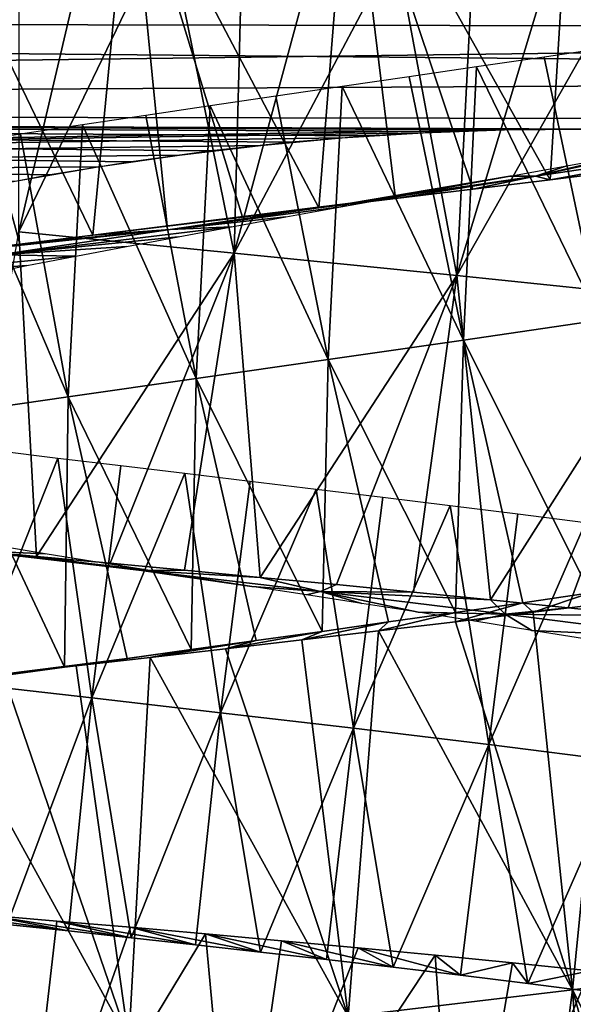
# Model space of a CAD drawing. Header units: millimetres. Extents: x -161 to 161, y -94 to 1149.
# Tile 852 of 1056: x 41.99 to 44.51, y 443.75 to 448.22. Entities that reach past the tile are written whole.
import ezdxf

# ---------------------------------------------------------------- set-up
doc = ezdxf.new("R2010")
doc.units = ezdxf.units.MM
doc.header["$LTSCALE"] = 81.481481
for name, color, linetype in [('43', 7, 'CONTINUOUS'), ('44', 7, 'CONTINUOUS'), ('85', 7, 'CONTINUOUS'), ('86', 7, 'CONTINUOUS'), ('87', 7, 'CONTINUOUS'), ('88', 7, 'CONTINUOUS')]:
    doc.layers.add(name, color=color, linetype=linetype)

msp = doc.modelspace()

# ---------------------------------------------------------------- linework, layer by layer
at = {"layer": '43', "color": 7, "linetype": 'CONTINUOUS', "true_color": 0xaaaaaa}
for points in [[(53, 448.396, -10.9496), (53, 448.1778, -10.685), (24.2, 448.2317, -10.7516), (53, 448.396, -10.9496)], [(53, 448.1778, -10.685), (53, 447.9648, -10.4157), (24.2, 448.2317, -10.7516), (53, 448.1778, -10.685)], [(24.2, 448.2317, -10.7516), (53, 447.9648, -10.4157), (24.2, 447.8095, -10.2126), (24.2, 448.2317, -10.7516)], [(53, 447.9648, -10.4157), (53, 447.757, -10.1418), (24.2, 447.8095, -10.2126), (53, 447.9648, -10.4157)], [(24.2, 447.8095, -10.2126), (53, 447.757, -10.1418), (44.6661, 447.7231, -10.0967), (24.2, 447.8095, -10.2126)], [(41.7641, 447.4471, -9.7116), (24.2, 447.8095, -10.2126), (42.1324, 447.5158, -9.8096), (41.7641, 447.4471, -9.7116)], [(42.1324, 447.5158, -9.8096), (24.2, 447.8095, -10.2126), (42.4996, 447.5749, -9.8927), (42.1324, 447.5158, -9.8096)], [(42.4996, 447.5749, -9.8927), (24.2, 447.8095, -10.2126), (42.8642, 447.6245, -9.9617), (42.4996, 447.5749, -9.8927)], [(42.8642, 447.6245, -9.9617), (24.2, 447.8095, -10.2126), (43.2263, 447.6639, -10.016), (42.8642, 447.6245, -9.9617)], [(43.2263, 447.6639, -10.016), (24.2, 447.8095, -10.2126), (43.5868, 447.6932, -10.056), (43.2263, 447.6639, -10.016)], [(43.5868, 447.6932, -10.056), (24.2, 447.8095, -10.2126), (43.9466, 447.7126, -10.0824), (43.5868, 447.6932, -10.056)], [(43.9466, 447.7126, -10.0824), (24.2, 447.8095, -10.2126), (44.3065, 447.7225, -10.0959), (43.9466, 447.7126, -10.0824)], [(44.3065, 447.7225, -10.0959), (24.2, 447.8095, -10.2126), (44.6661, 447.7231, -10.0967), (44.3065, 447.7225, -10.0959)]]:
    msp.add_3dface(points, dxfattribs=at)
at = {"layer": '44', "color": 7, "linetype": 'CONTINUOUS', "true_color": 0xaaaaaa}
for points in [[(53, 448.1778, 10.685), (53, 448.396, 10.9496), (24.2, 448.2317, 10.7516), (53, 448.1778, 10.685)], [(24.2, 447.8095, 10.2126), (53, 448.1778, 10.685), (24.2, 448.2317, 10.7516), (24.2, 447.8095, 10.2126)], [(53, 447.9648, 10.4157), (53, 448.1778, 10.685), (24.2, 447.8095, 10.2126), (53, 447.9648, 10.4157)], [(53, 447.757, 10.1418), (53, 447.9648, 10.4157), (24.2, 447.8095, 10.2126), (53, 447.757, 10.1418)], [(44.5662, 447.7238, 10.0975), (53, 447.757, 10.1418), (24.2, 447.8095, 10.2126), (44.5662, 447.7238, 10.0975)], [(44.197, 447.7205, 10.0932), (44.5662, 447.7238, 10.0975), (24.2, 447.8095, 10.2126), (44.197, 447.7205, 10.0932)], [(24.2, 447.4093, 9.6571), (44.197, 447.7205, 10.0932), (24.2, 447.8095, 10.2126), (24.2, 447.4093, 9.6571)], [(43.8276, 447.7071, 10.075), (44.197, 447.7205, 10.0932), (24.2, 447.4093, 9.6571), (43.8276, 447.7071, 10.075)], [(43.4584, 447.6835, 10.0428), (43.8276, 447.7071, 10.075), (24.2, 447.4093, 9.6571), (43.4584, 447.6835, 10.0428)], [(43.0895, 447.6498, 9.9966), (43.4584, 447.6835, 10.0428), (24.2, 447.4093, 9.6571), (43.0895, 447.6498, 9.9966)], [(42.7203, 447.606, 9.936), (43.0895, 447.6498, 9.9966), (24.2, 447.4093, 9.6571), (42.7203, 447.606, 9.936)], [(42.3509, 447.5523, 9.8611), (42.7203, 447.606, 9.936), (24.2, 447.4093, 9.6571), (42.3509, 447.5523, 9.8611)], [(41.9826, 447.4892, 9.7718), (42.3509, 447.5523, 9.8611), (24.2, 447.4093, 9.6571), (41.9826, 447.4892, 9.7718)]]:
    msp.add_3dface(points, dxfattribs=at)
at = {"layer": '85', "color": 7, "linetype": 'CONTINUOUS', "true_color": 0xaaaaaa}
for points in [[(45.1814, 447.6346, 5.7395), (44.3374, 447.5093, 5.7746), (44.9953, 447.6521, 4.5531), (45.1814, 447.6346, 5.7395)], [(44.9953, 447.6521, 4.5531), (44.3374, 447.5093, 5.7746), (44.7378, 447.6044, 4.5726), (44.9953, 447.6521, 4.5531)], [(44.3374, 447.5093, 5.7746), (45.1814, 447.6346, 5.7395), (44.4042, 447.4939, 6.9762), (44.3374, 447.5093, 5.7746)], [(44.7378, 447.6044, 4.5726), (44.3374, 447.5093, 5.7746), (44.4798, 447.557, 4.5776), (44.7378, 447.6044, 4.5726)], [(44.4042, 447.4939, 6.9762), (45.1814, 447.6346, 5.7395), (44.7555, 447.5374, 6.9732), (44.4042, 447.4939, 6.9762)], [(44.4798, 447.557, 4.5776), (44.3374, 447.5093, 5.7746), (44.2216, 447.51, 4.568), (44.4798, 447.557, 4.5776)], [(43.4969, 447.3871, 5.6861), (44.3374, 447.5093, 5.7746), (43.3527, 447.3656, 6.8786), (43.4969, 447.3871, 5.6861)], [(43.3527, 447.3656, 6.8786), (44.3374, 447.5093, 5.7746), (43.7019, 447.4079, 6.9288), (43.3527, 447.3656, 6.8786)], [(44.3374, 447.5093, 5.7746), (43.4969, 447.3871, 5.6861), (44.2216, 447.51, 4.568), (44.3374, 447.5093, 5.7746)], [(44.2216, 447.51, 4.568), (43.4969, 447.3871, 5.6861), (43.964, 447.4632, 4.5438), (44.2216, 447.51, 4.568)], [(43.7019, 447.4079, 6.9288), (44.3374, 447.5093, 5.7746), (44.0528, 447.4507, 6.9613), (43.7019, 447.4079, 6.9288)], [(44.0528, 447.4507, 6.9613), (44.3374, 447.5093, 5.7746), (44.4042, 447.4939, 6.9762), (44.0528, 447.4507, 6.9613)], [(43.964, 447.4632, 4.5438), (43.4969, 447.3871, 5.6861), (43.7076, 447.4168, 4.5052), (43.964, 447.4632, 4.5438)], [(42.6776, 447.2682, 5.4769), (43.4969, 447.3871, 5.6861), (42.326, 447.2415, 6.6242), (42.6776, 447.2682, 5.4769)], [(42.326, 447.2415, 6.6242), (43.4969, 447.3871, 5.6861), (42.6637, 447.2823, 6.7261), (42.326, 447.2415, 6.6242)], [(42.6637, 447.2823, 6.7261), (43.4969, 447.3871, 5.6861), (43.0063, 447.3237, 6.8109), (42.6637, 447.2823, 6.7261)], [(43.4969, 447.3871, 5.6861), (42.6776, 447.2682, 5.4769), (43.4536, 447.3707, 4.4522), (43.4969, 447.3871, 5.6861)], [(43.0063, 447.3237, 6.8109), (43.4969, 447.3871, 5.6861), (43.3527, 447.3656, 6.8786), (43.0063, 447.3237, 6.8109)], [(43.7076, 447.4168, 4.5052), (43.4969, 447.3871, 5.6861), (43.4536, 447.3707, 4.4522), (43.7076, 447.4168, 4.5052)], [(43.4536, 447.3707, 4.4522), (42.6776, 447.2682, 5.4769), (43.2028, 447.325, 4.385), (43.4536, 447.3707, 4.4522)], [(43.2028, 447.325, 4.385), (42.6776, 447.2682, 5.4769), (42.9562, 447.2798, 4.3039), (43.2028, 447.325, 4.385)], [(41.8971, 447.1531, 5.1506), (42.6776, 447.2682, 5.4769), (41.6681, 447.1616, 6.3699), (41.8971, 447.1531, 5.1506)], [(41.6681, 447.1616, 6.3699), (42.6776, 447.2682, 5.4769), (41.9938, 447.2013, 6.5054), (41.6681, 447.1616, 6.3699)], [(42.6776, 447.2682, 5.4769), (41.8971, 447.1531, 5.1506), (42.9562, 447.2798, 4.3039), (42.6776, 447.2682, 5.4769)], [(42.9562, 447.2798, 4.3039), (41.8971, 447.1531, 5.1506), (42.7145, 447.235, 4.2089), (42.9562, 447.2798, 4.3039)], [(41.9938, 447.2013, 6.5054), (42.6776, 447.2682, 5.4769), (42.326, 447.2415, 6.6242), (41.9938, 447.2013, 6.5054)], [(42.7145, 447.235, 4.2089), (41.8971, 447.1531, 5.1506), (42.4784, 447.1908, 4.1002), (42.7145, 447.235, 4.2089)], [(41.8971, 447.1531, 5.1506), (41.1718, 447.0422, 4.714), (42.2488, 447.147, 3.9783), (41.8971, 447.1531, 5.1506)], [(42.4784, 447.1908, 4.1002), (41.8971, 447.1531, 5.1506), (42.2488, 447.147, 3.9783), (42.4784, 447.1908, 4.1002)], [(42.2488, 447.147, 3.9783), (41.1718, 447.0422, 4.714), (42.0264, 447.1037, 3.8437), (42.2488, 447.147, 3.9783)], [(42.0264, 447.1037, 3.8437), (41.1718, 447.0422, 4.714), (41.8119, 447.0609, 3.697), (42.0264, 447.1037, 3.8437)], [(42.0703, 445.7822, -6.6589), (41.7743, 445.8093, -5.2104), (41.7426, 445.8124, -6.5265), (42.0703, 445.7822, -6.6589)], [(41.8915, 445.8298, -3.877), (41.7743, 445.8093, -5.2104), (42.1092, 445.7939, -4.0199), (41.8915, 445.8298, -3.877)], [(42.5469, 445.7181, -5.5572), (41.7743, 445.8093, -5.2104), (42.0703, 445.7822, -6.6589), (42.5469, 445.7181, -5.5572)], [(41.7743, 445.8093, -5.2104), (42.5469, 445.7181, -5.5572), (42.5668, 445.7208, -4.2683), (41.7743, 445.8093, -5.2104)], [(42.1092, 445.7939, -4.0199), (41.7743, 445.8093, -5.2104), (42.3346, 445.7576, -4.1505), (42.1092, 445.7939, -4.0199)], [(42.3346, 445.7576, -4.1505), (41.7743, 445.8093, -5.2104), (42.5668, 445.7208, -4.2683), (42.3346, 445.7576, -4.1505)], [(42.4041, 445.7512, -6.7745), (42.5469, 445.7181, -5.5572), (42.0703, 445.7822, -6.6589), (42.4041, 445.7512, -6.7745)], [(42.7431, 445.7195, -6.8732), (42.5469, 445.7181, -5.5572), (42.4041, 445.7512, -6.7745), (42.7431, 445.7195, -6.8732)], [(42.5668, 445.7208, -4.2683), (42.5469, 445.7181, -5.5572), (42.805, 445.6835, -4.3726), (42.5668, 445.7208, -4.2683)], [(43.0863, 445.6871, -6.9548), (42.5469, 445.7181, -5.5572), (42.7431, 445.7195, -6.8732), (43.0863, 445.6871, -6.9548)], [(43.3611, 445.622, -5.788), (42.5469, 445.7181, -5.5572), (43.0863, 445.6871, -6.9548), (43.3611, 445.622, -5.788)], [(42.5469, 445.7181, -5.5572), (43.3611, 445.622, -5.788), (43.0485, 445.6457, -4.4631), (42.5469, 445.7181, -5.5572)], [(42.805, 445.6835, -4.3726), (42.5469, 445.7181, -5.5572), (43.0485, 445.6457, -4.4631), (42.805, 445.6835, -4.3726)], [(43.4331, 445.6538, -7.0191), (43.3611, 445.622, -5.788), (43.0863, 445.6871, -6.9548), (43.4331, 445.6538, -7.0191)], [(43.0485, 445.6457, -4.4631), (43.3611, 445.622, -5.788), (43.2965, 445.6072, -4.5399), (43.0485, 445.6457, -4.4631)], [(43.7824, 445.6197, -7.066), (43.3611, 445.622, -5.788), (43.4331, 445.6538, -7.0191), (43.7824, 445.6197, -7.066)], [(43.2965, 445.6072, -4.5399), (43.3611, 445.622, -5.788), (43.5485, 445.5681, -4.6027), (43.2965, 445.6072, -4.5399)], [(44.1993, 445.52, -5.8989), (43.3611, 445.622, -5.788), (44.1335, 445.5846, -7.0954), (44.1993, 445.52, -5.8989)], [(43.3611, 445.622, -5.788), (44.1993, 445.52, -5.8989), (43.8037, 445.5282, -4.6513), (43.3611, 445.622, -5.788)], [(44.1335, 445.5846, -7.0954), (43.3611, 445.622, -5.788), (43.7824, 445.6197, -7.066), (44.1335, 445.5846, -7.0954)], [(43.5485, 445.5681, -4.6027), (43.3611, 445.622, -5.788), (43.8037, 445.5282, -4.6513), (43.5485, 445.5681, -4.6027)], [(44.4854, 445.5487, -7.107), (44.1993, 445.52, -5.8989), (44.1335, 445.5846, -7.0954), (44.4854, 445.5487, -7.107)], [(44.8372, 445.5118, -7.1008), (44.1993, 445.52, -5.8989), (44.4854, 445.5487, -7.107), (44.8372, 445.5118, -7.1008)], [(43.8037, 445.5282, -4.6513), (44.1993, 445.52, -5.8989), (44.0614, 445.4876, -4.6857), (43.8037, 445.5282, -4.6513)], [(44.0614, 445.4876, -4.6857), (44.1993, 445.52, -5.8989), (44.3207, 445.4462, -4.7055), (44.0614, 445.4876, -4.6857)], [(45.0439, 445.4115, -5.8869), (44.1993, 445.52, -5.8989), (44.8372, 445.5118, -7.1008), (45.0439, 445.4115, -5.8869)], [(44.1993, 445.52, -5.8989), (45.0439, 445.4115, -5.8869), (44.3207, 445.4462, -4.7055), (44.1993, 445.52, -5.8989)], [(44.3207, 445.4462, -4.7055), (45.0439, 445.4115, -5.8869), (44.5804, 445.4041, -4.7106), (44.3207, 445.4462, -4.7055)]]:
    msp.add_3dface(points, dxfattribs=at)
at = {"layer": '86', "color": 7, "linetype": 'CONTINUOUS', "true_color": 0xaaaaaa}
for points in [[(44.2801, 445.5717, 5.7058), (44.3269, 445.5281, 6.9071), (44.5864, 445.6166, 5.7114), (44.2801, 445.5717, 5.7058)], [(44.3269, 445.5281, 6.9071), (44.6796, 445.5717, 6.9089), (44.5864, 445.6166, 5.7114), (44.3269, 445.5281, 6.9071)], [(43.9742, 445.5276, 5.6838), (43.9747, 445.4854, 6.8874), (44.2801, 445.5717, 5.7058), (43.9742, 445.5276, 5.6838)], [(43.9747, 445.4854, 6.8874), (44.3269, 445.5281, 6.9071), (44.2801, 445.5717, 5.7058), (43.9747, 445.4854, 6.8874)], [(43.6238, 445.4435, 6.8499), (43.9747, 445.4854, 6.8874), (43.9742, 445.5276, 5.6838), (43.6238, 445.4435, 6.8499)], [(43.6698, 445.4842, 5.6457), (43.6238, 445.4435, 6.8499), (43.9742, 445.5276, 5.6838), (43.6698, 445.4842, 5.6457)], [(43.275, 445.4024, 6.7949), (43.6238, 445.4435, 6.8499), (43.6698, 445.4842, 5.6457), (43.275, 445.4024, 6.7949)], [(43.3675, 445.4416, 5.5917), (43.275, 445.4024, 6.7949), (43.6698, 445.4842, 5.6457), (43.3675, 445.4416, 5.5917)], [(42.9291, 445.3622, 6.7224), (43.275, 445.4024, 6.7949), (43.3675, 445.4416, 5.5917), (42.9291, 445.3622, 6.7224)], [(43.0683, 445.3998, 5.5219), (42.9291, 445.3622, 6.7224), (43.3675, 445.4416, 5.5917), (43.0683, 445.3998, 5.5219)], [(42.587, 445.3229, 6.6326), (42.9291, 445.3622, 6.7224), (43.0683, 445.3998, 5.5219), (42.587, 445.3229, 6.6326)], [(42.773, 445.3589, 5.4364), (42.587, 445.3229, 6.6326), (43.0683, 445.3998, 5.5219), (42.773, 445.3589, 5.4364)], [(41.918, 445.2471, 6.4018), (42.2496, 445.2845, 6.5256), (42.4826, 445.3187, 5.3354), (41.918, 445.2471, 6.4018)], [(42.198, 445.2795, 5.2191), (41.918, 445.2471, 6.4018), (42.4826, 445.3187, 5.3354), (42.198, 445.2795, 5.2191)], [(42.2496, 445.2845, 6.5256), (42.587, 445.3229, 6.6326), (42.773, 445.3589, 5.4364), (42.2496, 445.2845, 6.5256)], [(42.4826, 445.3187, 5.3354), (42.2496, 445.2845, 6.5256), (42.773, 445.3589, 5.4364), (42.4826, 445.3187, 5.3354)], [(41.5931, 445.2106, 6.2612), (41.918, 445.2471, 6.4018), (42.198, 445.2795, 5.2191), (41.5931, 445.2106, 6.2612)], [(41.92, 445.2411, 5.088), (41.5931, 445.2106, 6.2612), (42.198, 445.2795, 5.2191), (41.92, 445.2411, 5.088)], [(41.8329, 444.1529, -6.6667), (41.5105, 444.1793, -6.5218), (42.2151, 444.0803, -5.5279), (41.8329, 444.1529, -6.6667)], [(42.2151, 444.0803, -5.5279), (41.5105, 444.1793, -6.5218), (41.9361, 444.1103, -5.3968), (42.2151, 444.0803, -5.5279)], [(42.1623, 444.1253, -6.7951), (41.8329, 444.1529, -6.6667), (42.5007, 444.0493, -5.644), (42.1623, 444.1253, -6.7951)], [(42.5007, 444.0493, -5.644), (41.8329, 444.1529, -6.6667), (42.2151, 444.0803, -5.5279), (42.5007, 444.0493, -5.644)], [(42.4977, 444.0967, -6.9067), (42.1623, 444.1253, -6.7951), (42.792, 444.0173, -5.7447), (42.4977, 444.0967, -6.9067)], [(42.792, 444.0173, -5.7447), (42.1623, 444.1253, -6.7951), (42.5007, 444.0493, -5.644), (42.792, 444.0173, -5.7447)], [(42.8383, 444.0669, -7.0014), (42.4977, 444.0967, -6.9067), (43.0881, 443.9843, -5.83), (42.8383, 444.0669, -7.0014)], [(43.0881, 443.9843, -5.83), (42.4977, 444.0967, -6.9067), (42.792, 444.0173, -5.7447), (43.0881, 443.9843, -5.83)], [(43.1831, 444.0359, -7.079), (42.8383, 444.0669, -7.0014), (43.3881, 443.9502, -5.8996), (43.1831, 444.0359, -7.079)], [(43.3881, 443.9502, -5.8996), (42.8383, 444.0669, -7.0014), (43.0881, 443.9843, -5.83), (43.3881, 443.9502, -5.8996)], [(43.5313, 444.0036, -7.1393), (43.1831, 444.0359, -7.079), (43.6911, 443.915, -5.9533), (43.5313, 444.0036, -7.1393)], [(43.6911, 443.915, -5.9533), (43.1831, 444.0359, -7.079), (43.3881, 443.9502, -5.8996), (43.6911, 443.915, -5.9533)], [(43.8817, 443.9702, -7.1821), (43.5313, 444.0036, -7.1393), (43.9964, 443.8786, -5.9911), (43.8817, 443.9702, -7.1821)], [(43.9964, 443.8786, -5.9911), (43.5313, 444.0036, -7.1393), (43.6911, 443.915, -5.9533), (43.9964, 443.8786, -5.9911)], [(44.2337, 443.9354, -7.2073), (43.8817, 443.9702, -7.1821), (43.9964, 443.8786, -5.9911), (44.2337, 443.9354, -7.2073)], [(44.3031, 443.841, -6.0127), (44.2337, 443.9354, -7.2073), (43.9964, 443.8786, -5.9911), (44.3031, 443.841, -6.0127)], [(44.5863, 443.8992, -7.2146), (44.2337, 443.9354, -7.2073), (44.3031, 443.841, -6.0127), (44.5863, 443.8992, -7.2146)], [(44.6105, 443.8022, -6.018), (44.5863, 443.8992, -7.2146), (44.3031, 443.841, -6.0127), (44.6105, 443.8022, -6.018)]]:
    msp.add_3dface(points, dxfattribs=at)
at = {"layer": '87', "color": 7, "linetype": 'CONTINUOUS', "true_color": 0xaaaaaa}
for points in [[(44.4042, 447.4939, 6.9762), (44.5123, 449.2471, 6.9996), (43.4929, 449.1209, 6.9258), (44.4042, 447.4939, 6.9762)], [(44.4042, 447.4939, 6.9762), (44.7555, 447.5374, 6.9732), (44.5123, 449.2471, 6.9996), (44.4042, 447.4939, 6.9762)], [(43.3527, 447.3656, 6.8786), (43.4929, 449.1209, 6.9258), (42.4949, 448.9958, 6.7049), (43.3527, 447.3656, 6.8786)], [(43.3527, 447.3656, 6.8786), (43.7019, 447.4079, 6.9288), (43.4929, 449.1209, 6.9258), (43.3527, 447.3656, 6.8786)], [(43.7019, 447.4079, 6.9288), (44.0528, 447.4507, 6.9613), (43.4929, 449.1209, 6.9258), (43.7019, 447.4079, 6.9288)], [(44.0528, 447.4507, 6.9613), (44.4042, 447.4939, 6.9762), (43.4929, 449.1209, 6.9258), (44.0528, 447.4507, 6.9613)], [(42.326, 447.2415, 6.6242), (42.4949, 448.9958, 6.7049), (41.5397, 448.8724, 6.3409), (42.326, 447.2415, 6.6242)], [(42.326, 447.2415, 6.6242), (42.6637, 447.2823, 6.7261), (42.4949, 448.9958, 6.7049), (42.326, 447.2415, 6.6242)], [(42.6637, 447.2823, 6.7261), (43.0063, 447.3237, 6.8109), (42.4949, 448.9958, 6.7049), (42.6637, 447.2823, 6.7261)], [(43.0063, 447.3237, 6.8109), (43.3527, 447.3656, 6.8786), (42.4949, 448.9958, 6.7049), (43.0063, 447.3237, 6.8109)], [(41.6681, 447.1616, 6.3699), (41.9938, 447.2013, 6.5054), (41.5397, 448.8724, 6.3409), (41.6681, 447.1616, 6.3699)], [(41.9938, 447.2013, 6.5054), (42.326, 447.2415, 6.6242), (41.5397, 448.8724, 6.3409), (41.9938, 447.2013, 6.5054)], [(41.9936, 448.7263, -6.54), (42.3261, 448.6907, -6.6582), (41.9904, 447.2576, -6.5689), (41.9936, 448.7263, -6.54)], [(42.3261, 448.6907, -6.6582), (42.6641, 448.6551, -6.7595), (41.9904, 447.2576, -6.5689), (42.3261, 448.6907, -6.6582)], [(41.9904, 447.2576, -6.5689), (42.6641, 448.6551, -6.7595), (42.9688, 447.1603, -6.8674), (41.9904, 447.2576, -6.5689)], [(42.6641, 448.6551, -6.7595), (43.0068, 448.6194, -6.8437), (42.9688, 447.1603, -6.8674), (42.6641, 448.6551, -6.7595)], [(43.0068, 448.6194, -6.8437), (43.3533, 448.5836, -6.9108), (42.9688, 447.1603, -6.8674), (43.0068, 448.6194, -6.8437)], [(43.3533, 448.5836, -6.9108), (43.7029, 448.5475, -6.9604), (42.9688, 447.1603, -6.8674), (43.3533, 448.5836, -6.9108)], [(42.9688, 447.1603, -6.8674), (43.7029, 448.5475, -6.9604), (43.9798, 447.0591, -7.0213), (42.9688, 447.1603, -6.8674)], [(43.7029, 448.5475, -6.9604), (44.0547, 448.5113, -6.9924), (43.9798, 447.0591, -7.0213), (43.7029, 448.5475, -6.9604)], [(44.0547, 448.5113, -6.9924), (44.4078, 448.4748, -7.0066), (43.9798, 447.0591, -7.0213), (44.0547, 448.5113, -6.9924)], [(44.4078, 448.4748, -7.0066), (44.7611, 448.4381, -7.0028), (43.9798, 447.0591, -7.0213), (44.4078, 448.4748, -7.0066)], [(43.9798, 447.0591, -7.0213), (44.7611, 448.4381, -7.0028), (45.0017, 446.953, -7.0263), (43.9798, 447.0591, -7.0213)], [(42.0703, 445.7822, -6.6589), (41.7426, 445.8124, -6.5265), (41.9904, 447.2576, -6.5689), (42.0703, 445.7822, -6.6589)], [(42.0703, 445.7822, -6.6589), (41.9904, 447.2576, -6.5689), (42.9688, 447.1603, -6.8674), (42.0703, 445.7822, -6.6589)], [(42.4041, 445.7512, -6.7745), (42.0703, 445.7822, -6.6589), (42.9688, 447.1603, -6.8674), (42.4041, 445.7512, -6.7745)], [(42.7431, 445.7195, -6.8732), (42.4041, 445.7512, -6.7745), (42.9688, 447.1603, -6.8674), (42.7431, 445.7195, -6.8732)], [(43.0863, 445.6871, -6.9548), (42.7431, 445.7195, -6.8732), (42.9688, 447.1603, -6.8674), (43.0863, 445.6871, -6.9548)], [(43.0863, 445.6871, -6.9548), (42.9688, 447.1603, -6.8674), (43.9798, 447.0591, -7.0213), (43.0863, 445.6871, -6.9548)], [(43.4331, 445.6538, -7.0191), (43.0863, 445.6871, -6.9548), (43.9798, 447.0591, -7.0213), (43.4331, 445.6538, -7.0191)], [(43.7824, 445.6197, -7.066), (43.4331, 445.6538, -7.0191), (43.9798, 447.0591, -7.0213), (43.7824, 445.6197, -7.066)], [(44.1335, 445.5846, -7.0954), (43.7824, 445.6197, -7.066), (43.9798, 447.0591, -7.0213), (44.1335, 445.5846, -7.0954)], [(44.1335, 445.5846, -7.0954), (43.9798, 447.0591, -7.0213), (45.0017, 446.953, -7.0263), (44.1335, 445.5846, -7.0954)], [(44.4854, 445.5487, -7.107), (44.1335, 445.5846, -7.0954), (45.0017, 446.953, -7.0263), (44.4854, 445.5487, -7.107)], [(44.8372, 445.5118, -7.1008), (44.4854, 445.5487, -7.107), (45.0017, 446.953, -7.0263), (44.8372, 445.5118, -7.1008)], [(44.6796, 445.5717, 6.9089), (44.3269, 445.5281, 6.9071), (44.5062, 443.8129, 6.8139), (44.6796, 445.5717, 6.9089)], [(45.5254, 443.9439, 6.7463), (44.6796, 445.5717, 6.9089), (44.5062, 443.8129, 6.8139), (45.5254, 443.9439, 6.7463)], [(44.3269, 445.5281, 6.9071), (43.9747, 445.4854, 6.8874), (44.5062, 443.8129, 6.8139), (44.3269, 445.5281, 6.9071)], [(43.9747, 445.4854, 6.8874), (43.6238, 445.4435, 6.8499), (44.5062, 443.8129, 6.8139), (43.9747, 445.4854, 6.8874)], [(43.6238, 445.4435, 6.8499), (43.275, 445.4024, 6.7949), (43.4869, 443.6916, 6.7316), (43.6238, 445.4435, 6.8499)], [(44.5062, 443.8129, 6.8139), (43.6238, 445.4435, 6.8499), (43.4869, 443.6916, 6.7316), (44.5062, 443.8129, 6.8139)], [(42.9291, 445.3622, 6.7224), (42.587, 445.3229, 6.6326), (43.4869, 443.6916, 6.7316), (42.9291, 445.3622, 6.7224)], [(43.275, 445.4024, 6.7949), (42.9291, 445.3622, 6.7224), (43.4869, 443.6916, 6.7316), (43.275, 445.4024, 6.7949)], [(42.587, 445.3229, 6.6326), (42.2496, 445.2845, 6.5256), (42.489, 443.5806, 6.5023), (42.587, 445.3229, 6.6326)], [(43.4869, 443.6916, 6.7316), (42.587, 445.3229, 6.6326), (42.489, 443.5806, 6.5023), (43.4869, 443.6916, 6.7316)], [(42.2496, 445.2845, 6.5256), (41.918, 445.2471, 6.4018), (42.489, 443.5806, 6.5023), (42.2496, 445.2845, 6.5256)], [(41.918, 445.2471, 6.4018), (41.5931, 445.2106, 6.2612), (42.489, 443.5806, 6.5023), (41.918, 445.2471, 6.4018)], [(42.489, 443.5806, 6.5023), (41.5931, 445.2106, 6.2612), (41.5341, 443.4803, 6.1304), (42.489, 443.5806, 6.5023)], [(41.0711, 442.7417, -6.412), (41.8329, 444.1529, -6.6667), (41.9961, 442.6751, -6.8545), (41.0711, 442.7417, -6.412)], [(41.8329, 444.1529, -6.6667), (42.1623, 444.1253, -6.7951), (41.9961, 442.6751, -6.8545), (41.8329, 444.1529, -6.6667)], [(42.1623, 444.1253, -6.7951), (42.4977, 444.0967, -6.9067), (41.9961, 442.6751, -6.8545), (42.1623, 444.1253, -6.7951)], [(42.4977, 444.0967, -6.9067), (42.8383, 444.0669, -7.0014), (41.9961, 442.6751, -6.8545), (42.4977, 444.0967, -6.9067)], [(41.9961, 442.6751, -6.8545), (42.8383, 444.0669, -7.0014), (42.9748, 442.5966, -7.1578), (41.9961, 442.6751, -6.8545)], [(42.8383, 444.0669, -7.0014), (43.1831, 444.0359, -7.079), (42.9748, 442.5966, -7.1578), (42.8383, 444.0669, -7.0014)], [(43.1831, 444.0359, -7.079), (43.5313, 444.0036, -7.1393), (42.9748, 442.5966, -7.1578), (43.1831, 444.0359, -7.079)], [(43.5313, 444.0036, -7.1393), (43.8817, 443.9702, -7.1821), (42.9748, 442.5966, -7.1578), (43.5313, 444.0036, -7.1393)], [(42.9748, 442.5966, -7.1578), (43.8817, 443.9702, -7.1821), (43.9859, 442.505, -7.3168), (42.9748, 442.5966, -7.1578)], [(43.8817, 443.9702, -7.1821), (44.2337, 443.9354, -7.2073), (43.9859, 442.505, -7.3168), (43.8817, 443.9702, -7.1821)], [(44.2337, 443.9354, -7.2073), (44.5863, 443.8992, -7.2146), (43.9859, 442.505, -7.3168), (44.2337, 443.9354, -7.2073)], [(45.3291, 442.1836, 6.642), (45.5254, 443.9439, 6.7463), (44.5062, 443.8129, 6.8139), (45.3291, 442.1836, 6.642)], [(44.5863, 443.8992, -7.2146), (44.9388, 443.8617, -7.2041), (43.9859, 442.505, -7.3168), (44.5863, 443.8992, -7.2146)], [(43.9859, 442.505, -7.3168), (44.9388, 443.8617, -7.2041), (45.0079, 442.3994, -7.3275), (43.9859, 442.505, -7.3168)], [(44.2757, 442.0497, 6.6768), (44.5062, 443.8129, 6.8139), (43.4869, 443.6916, 6.7316), (44.2757, 442.0497, 6.6768)], [(44.2757, 442.0497, 6.6768), (44.6275, 442.0929, 6.6829), (44.5062, 443.8129, 6.8139), (44.2757, 442.0497, 6.6768)], [(44.6275, 442.0929, 6.6829), (44.9789, 442.1375, 6.6713), (44.5062, 443.8129, 6.8139), (44.6275, 442.0929, 6.6829)], [(44.9789, 442.1375, 6.6713), (45.3291, 442.1836, 6.642), (44.5062, 443.8129, 6.8139), (44.9789, 442.1375, 6.6713)]]:
    msp.add_3dface(points, dxfattribs=at)
at = {"layer": '88', "color": 7, "linetype": 'CONTINUOUS', "true_color": 0xaaaaaa}
for points in [[(44.3762, 448.0512, 5.7864), (44.6288, 446.8553, 5.7578), (44.6836, 448.0964, 5.7856), (44.3762, 448.0512, 5.7864)], [(44.0691, 448.0062, 5.7707), (44.6288, 446.8553, 5.7578), (44.3762, 448.0512, 5.7864), (44.0691, 448.0062, 5.7707)], [(43.7631, 447.9615, 5.7388), (44.0096, 446.7648, 5.7354), (44.0691, 448.0062, 5.7707), (43.7631, 447.9615, 5.7388)], [(44.0096, 446.7648, 5.7354), (44.6288, 446.8553, 5.7578), (44.0691, 448.0062, 5.7707), (44.0096, 446.7648, 5.7354)], [(43.4589, 447.9171, 5.6907), (44.0096, 446.7648, 5.7354), (43.7631, 447.9615, 5.7388), (43.4589, 447.9171, 5.6907)], [(43.1573, 447.873, 5.6266), (43.396, 446.6765, 5.6469), (43.4589, 447.9171, 5.6907), (43.1573, 447.873, 5.6266)], [(43.396, 446.6765, 5.6469), (44.0096, 446.7648, 5.7354), (43.4589, 447.9171, 5.6907), (43.396, 446.6765, 5.6469)], [(42.8595, 447.8293, 5.5465), (43.396, 446.6765, 5.6469), (43.1573, 447.873, 5.6266), (42.8595, 447.8293, 5.5465)], [(42.5663, 447.786, 5.4509), (42.7949, 446.5905, 5.4939), (42.8595, 447.8293, 5.5465), (42.5663, 447.786, 5.4509)], [(42.7949, 446.5905, 5.4939), (43.396, 446.6765, 5.6469), (42.8595, 447.8293, 5.5465), (42.7949, 446.5905, 5.4939)], [(42.2788, 447.7431, 5.3397), (42.7949, 446.5905, 5.4939), (42.5663, 447.786, 5.4509), (42.2788, 447.7431, 5.3397)], [(41.9977, 447.7007, 5.2134), (42.2133, 446.5071, 5.2777), (42.2788, 447.7431, 5.3397), (41.9977, 447.7007, 5.2134)], [(42.2133, 446.5071, 5.2777), (42.7949, 446.5905, 5.4939), (42.2788, 447.7431, 5.3397), (42.2133, 446.5071, 5.2777)], [(41.7237, 447.6587, 5.0722), (42.2133, 446.5071, 5.2777), (41.9977, 447.7007, 5.2134), (41.7237, 447.6587, 5.0722)], [(41.6579, 446.4264, 5.0001), (42.2133, 446.5071, 5.2777), (41.7237, 447.6587, 5.0722), (41.6579, 446.4264, 5.0001)], [(44.5864, 445.6166, 5.7114), (44.6288, 446.8553, 5.7578), (44.0096, 446.7648, 5.7354), (44.5864, 445.6166, 5.7114)], [(43.9742, 445.5276, 5.6838), (44.0096, 446.7648, 5.7354), (43.396, 446.6765, 5.6469), (43.9742, 445.5276, 5.6838)], [(43.9742, 445.5276, 5.6838), (44.2801, 445.5717, 5.7058), (44.0096, 446.7648, 5.7354), (43.9742, 445.5276, 5.6838)], [(44.2801, 445.5717, 5.7058), (44.5864, 445.6166, 5.7114), (44.0096, 446.7648, 5.7354), (44.2801, 445.5717, 5.7058)], [(43.3675, 445.4416, 5.5917), (43.396, 446.6765, 5.6469), (42.7949, 446.5905, 5.4939), (43.3675, 445.4416, 5.5917)], [(43.3675, 445.4416, 5.5917), (43.6698, 445.4842, 5.6457), (43.396, 446.6765, 5.6469), (43.3675, 445.4416, 5.5917)], [(43.6698, 445.4842, 5.6457), (43.9742, 445.5276, 5.6838), (43.396, 446.6765, 5.6469), (43.6698, 445.4842, 5.6457)], [(42.773, 445.3589, 5.4364), (42.7949, 446.5905, 5.4939), (42.2133, 446.5071, 5.2777), (42.773, 445.3589, 5.4364)], [(42.773, 445.3589, 5.4364), (43.0683, 445.3998, 5.5219), (42.7949, 446.5905, 5.4939), (42.773, 445.3589, 5.4364)], [(43.0683, 445.3998, 5.5219), (43.3675, 445.4416, 5.5917), (42.7949, 446.5905, 5.4939), (43.0683, 445.3998, 5.5219)], [(42.198, 445.2795, 5.2191), (42.2133, 446.5071, 5.2777), (41.6579, 446.4264, 5.0001), (42.198, 445.2795, 5.2191)], [(42.198, 445.2795, 5.2191), (42.4826, 445.3187, 5.3354), (42.2133, 446.5071, 5.2777), (42.198, 445.2795, 5.2191)], [(42.4826, 445.3187, 5.3354), (42.773, 445.3589, 5.4364), (42.2133, 446.5071, 5.2777), (42.4826, 445.3187, 5.3354)], [(41.92, 445.2411, 5.088), (42.198, 445.2795, 5.2191), (41.6579, 446.4264, 5.0001), (41.92, 445.2411, 5.088)], [(42.1674, 446.229, -5.3819), (41.7601, 445.2034, -5.2352), (41.8886, 446.2628, -5.2487), (42.1674, 446.229, -5.3819)], [(42.3209, 445.1393, -5.5026), (41.7601, 445.2034, -5.2352), (42.1674, 446.229, -5.3819), (42.3209, 445.1393, -5.5026)], [(42.453, 446.1947, -5.5), (42.3209, 445.1393, -5.5026), (42.1674, 446.229, -5.3819), (42.453, 446.1947, -5.5)], [(42.7444, 446.1598, -5.6027), (42.3209, 445.1393, -5.5026), (42.453, 446.1947, -5.5), (42.7444, 446.1598, -5.6027)], [(42.9067, 445.0721, -5.7084), (42.3209, 445.1393, -5.5026), (42.7444, 446.1598, -5.6027), (42.9067, 445.0721, -5.7084)], [(43.0406, 446.1244, -5.6897), (42.9067, 445.0721, -5.7084), (42.7444, 446.1598, -5.6027), (43.0406, 446.1244, -5.6897)], [(43.3407, 446.0883, -5.7609), (42.9067, 445.0721, -5.7084), (43.0406, 446.1244, -5.6897), (43.3407, 446.0883, -5.7609)], [(43.5107, 445.0014, -5.851), (42.9067, 445.0721, -5.7084), (43.3407, 446.0883, -5.7609), (43.5107, 445.0014, -5.851)], [(43.644, 446.0516, -5.8163), (43.5107, 445.0014, -5.851), (43.3407, 446.0883, -5.7609), (43.644, 446.0516, -5.8163)], [(43.9496, 446.0142, -5.8555), (43.5107, 445.0014, -5.851), (43.644, 446.0516, -5.8163), (43.9496, 446.0142, -5.8555)], [(44.1259, 444.9271, -5.9288), (43.5107, 445.0014, -5.851), (43.9496, 446.0142, -5.8555), (44.1259, 444.9271, -5.9288)], [(44.2569, 445.976, -5.8786), (44.1259, 444.9271, -5.9288), (43.9496, 446.0142, -5.8555), (44.2569, 445.976, -5.8786)], [(44.5651, 445.937, -5.8852), (44.1259, 444.9271, -5.9288), (44.2569, 445.976, -5.8786), (44.5651, 445.937, -5.8852)], [(44.7454, 444.8488, -5.9407), (44.1259, 444.9271, -5.9288), (44.5651, 445.937, -5.8852), (44.7454, 444.8488, -5.9407)], [(41.9361, 444.1103, -5.3968), (41.7601, 445.2034, -5.2352), (42.3209, 445.1393, -5.5026), (41.9361, 444.1103, -5.3968)], [(42.2151, 444.0803, -5.5279), (41.9361, 444.1103, -5.3968), (42.3209, 445.1393, -5.5026), (42.2151, 444.0803, -5.5279)], [(42.5007, 444.0493, -5.644), (42.2151, 444.0803, -5.5279), (42.3209, 445.1393, -5.5026), (42.5007, 444.0493, -5.644)], [(42.5007, 444.0493, -5.644), (42.3209, 445.1393, -5.5026), (42.9067, 445.0721, -5.7084), (42.5007, 444.0493, -5.644)], [(42.792, 444.0173, -5.7447), (42.5007, 444.0493, -5.644), (42.9067, 445.0721, -5.7084), (42.792, 444.0173, -5.7447)], [(43.0881, 443.9843, -5.83), (42.792, 444.0173, -5.7447), (42.9067, 445.0721, -5.7084), (43.0881, 443.9843, -5.83)], [(43.0881, 443.9843, -5.83), (42.9067, 445.0721, -5.7084), (43.5107, 445.0014, -5.851), (43.0881, 443.9843, -5.83)], [(43.3881, 443.9502, -5.8996), (43.0881, 443.9843, -5.83), (43.5107, 445.0014, -5.851), (43.3881, 443.9502, -5.8996)], [(43.6911, 443.915, -5.9533), (43.3881, 443.9502, -5.8996), (43.5107, 445.0014, -5.851), (43.6911, 443.915, -5.9533)], [(43.6911, 443.915, -5.9533), (43.5107, 445.0014, -5.851), (44.1259, 444.9271, -5.9288), (43.6911, 443.915, -5.9533)], [(43.9964, 443.8786, -5.9911), (43.6911, 443.915, -5.9533), (44.1259, 444.9271, -5.9288), (43.9964, 443.8786, -5.9911)], [(44.3031, 443.841, -6.0127), (43.9964, 443.8786, -5.9911), (44.1259, 444.9271, -5.9288), (44.3031, 443.841, -6.0127)], [(44.3031, 443.841, -6.0127), (44.1259, 444.9271, -5.9288), (44.7454, 444.8488, -5.9407), (44.3031, 443.841, -6.0127)], [(44.6105, 443.8022, -6.018), (44.3031, 443.841, -6.0127), (44.7454, 444.8488, -5.9407), (44.6105, 443.8022, -6.018)]]:
    msp.add_3dface(points, dxfattribs=at)

doc.saveas('drawing.dxf')
